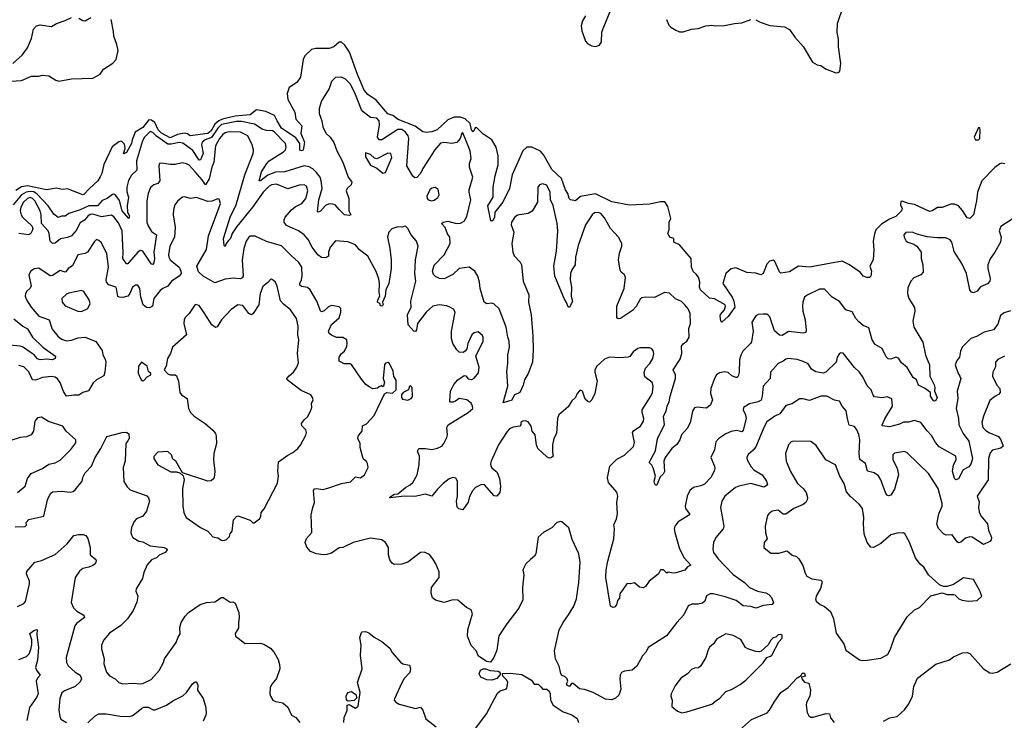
# Model space of a CAD drawing. Extents: x 2199565 to 2323334, y 894172 to 1018966.
# Tile 334 of 440: x 2301412 to 2309282, y 949583 to 955184. Entities that reach past the tile are written whole.
import ezdxf

# ---------------------------------------------------------------- set-up
doc = ezdxf.new("R2010")
doc.units = 0

msp = doc.modelspace()

# ---------------------------------------------------------------- linework, layer by layer
at = {"layer": '0CON10XD'}
for points in [[(2305934.3, 955215.7), (2305910, 955175), (2305900.9, 955135), (2305906.2, 955095), (2305933.4, 955013.4), (2305952.4, 954992.4), (2305984.7, 954974.7), (2306015, 954968.9), (2306045, 954979.5), (2306062.6, 955007.4), (2306065.2, 955085), (2306074.8, 955115), (2306137.5, 955262.5)], [(2307295, 955184.4), (2307331.2, 955165), (2307408.6, 955138.6), (2307525, 955128.2), (2307565, 955105.7), (2307608.1, 955045), (2307675, 954970), (2307748.6, 954845), (2307785, 954823.6), (2307815, 954819.2), (2307852.8, 954792.8), (2307935, 954759.4), (2307955, 954762.5), (2307966.4, 954773.6), (2307976.3, 954833.7), (2307957.4, 954967.4), (2307955.4, 955025), (2307947.1, 955085), (2307948.7, 955155), (2307995.4, 955294.6)], [(2301356.2, 954835), (2301430.5, 954899.5), (2301475, 954959.2), (2301506.9, 955035), (2301521.4, 955108.6), (2301545.4, 955134.6), (2301575, 955143.5), (2301665, 955129.4), (2301705, 955154.4), (2301775, 955177.5), (2301825, 955202.5)], [(2301885, 955196.7), (2301915, 955177.1), (2301935.5, 955174.5), (2301979.3, 955200.7)], [(2302161.2, 955088.8), (2302143.3, 955185)], [(2306582.2, 955185), (2306601.4, 955141.4), (2306615, 955125.8), (2306655, 955100.8), (2306685, 955087.1), (2306715, 955087.8), (2306782.6, 955107.4), (2306836, 955114), (2306895, 955134.4), (2306945, 955140.8), (2306975, 955134.4), (2307045, 955138.2), (2307125, 955154.7), (2307185, 955158.2), (2307256.7, 955186.7)], [(2301301.3, 954691.3), (2301425, 954698.8), (2301505, 954731.8), (2301565, 954733.1), (2301595, 954740.6), (2301645, 954735.5), (2301700.1, 954700.1), (2301725, 954693.8), (2301825, 954711.4), (2301995, 954717.1), (2302055, 954750), (2302080.5, 954789.5), (2302155, 954836.2), (2302183, 954867), (2302197.9, 954937.9), (2302188.6, 954985), (2302162.9, 955052.9), (2302161.2, 955088.8)], [(2309285, 954032.2), (2309262.1, 954037.9), (2309245, 954032.5), (2309205, 954003.1), (2309102.1, 953895), (2309066.7, 953805), (2309060, 953735), (2309035.8, 953625), (2309005, 953596.2), (2308985, 953600), (2308948.5, 953658.5), (2308914.4, 953695), (2308885, 953710.4), (2308855, 953708.9), (2308786, 953684), (2308748.3, 953681.7), (2308705, 953655.6), (2308685, 953651.1), (2308565, 953707.9), (2308515.5, 953714.5), (2308465, 953734.2), (2308455, 953731.2), (2308453.1, 953705), (2308466.4, 953675), (2308460.5, 953655), (2308415, 953611.1), (2308365, 953590.2), (2308299.9, 953550.1), (2308256, 953504), (2308243.3, 953473.3), (2308233.6, 953415), (2308238.6, 953345), (2308233.8, 953265), (2308206.7, 953215), (2308220, 953175), (2308213.8, 953135), (2308205, 953123.8), (2308182.3, 953122.3), (2308155, 953133.3), (2308133.6, 953163.6), (2308044.4, 953224.4), (2307985, 953252.5), (2307725, 953205.3), (2307636.8, 953213.2), (2307565, 953168.1), (2307495, 953156.7), (2307485, 953167.5), (2307445, 953256.7), (2307435, 953262), (2307405.6, 953254.4), (2307385, 953228.8), (2307355, 953156.2), (2307335.6, 953144.4), (2307295, 953157.7), (2307225, 953162.1), (2307135, 953201.2), (2307097.4, 953192.6), (2307057.1, 953155), (2307032.9, 953075), (2307106.2, 952966.2), (2307119, 952935), (2307127.6, 952885), (2307075, 952810.6), (2307025, 952766.7), (2307015, 952777.5), (2307010.6, 952815), (2307013.6, 952826.4), (2307045.5, 952865), (2307054.1, 952894.1), (2307050, 952905), (2306965, 952953.3), (2306925, 952958.8), (2306852.5, 953025), (2306846, 953045), (2306847.5, 953085), (2306837.1, 953125), (2306819.8, 953149.8), (2306795, 953170), (2306782, 953205), (2306778, 953275), (2306685, 953383.3), (2306640, 953405), (2306640, 953435), (2306613.9, 953443.9), (2306599.3, 953459.3), (2306593.3, 953475), (2306603.8, 953506.2), (2306604.2, 953565), (2306616, 953595), (2306592.1, 953692.1), (2306568.1, 953728.1), (2306535, 953728.5), (2306445, 953710.7), (2306285, 953701.9), (2306145, 953727.2), (2306015, 953792.9), (2305895, 953770), (2305855, 953736.7), (2305815, 953743.3), (2305804, 953755), (2305794, 953795), (2305773.9, 953823.9), (2305742.9, 953915), (2305665, 953985.5), (2305600.2, 954100.2), (2305575, 954132.8), (2305505, 954164.6), (2305465, 954166.5), (2305433.3, 954136.7), (2305405, 954068.6), (2305348.5, 953945), (2305325.4, 953834.6), (2305272.2, 953725), (2305208.8, 953645), (2305205.5, 953605), (2305195, 953582), (2305185, 953573.8), (2305176.4, 953576.4), (2305152.5, 953695), (2305197.1, 953765), (2305196.4, 953845), (2305211.8, 953935), (2305237.1, 954025), (2305237.1, 954095), (2305220.4, 954165), (2305185.6, 954225), (2305113, 954273), (2305065, 954320), (2305055, 954323.1), (2305035, 954288.9), (2305024, 954304), (2305013.3, 954355), (2304972.5, 954392.5), (2304935, 954406.3), (2304885, 954403.8), (2304835, 954384.6), (2304747.5, 954305), (2304705, 954286.9), (2304665, 954282), (2304635, 954288), (2304573, 954333), (2304437.6, 954387.6), (2304395, 954418.1), (2304355, 954431.1), (2304261.7, 954541.7), (2304195, 954586.7), (2304165, 954621.5), (2304110.7, 954745), (2304048.2, 954925), (2304011.5, 954981.5), (2303985, 955005.5), (2303965, 955004.7), (2303922.6, 954967.4), (2303885, 954953.3), (2303776, 954954), (2303745, 954946.6), (2303691.1, 954895), (2303676.7, 954865), (2303655.6, 954724.4), (2303627, 954683), (2303566.6, 954643.4), (2303548.5, 954595), (2303555.5, 954545), (2303609.6, 954445), (2303619.1, 954389.1), (2303665.5, 954335), (2303660, 954275), (2303688.5, 954205), (2303677.5, 954142.5), (2303665, 954136.5), (2303651.7, 954141.7), (2303650, 954195), (2303620.1, 954240.1), (2303505, 954316.5), (2303468.6, 954375), (2303449.5, 954419.5), (2303379.2, 954449.2), (2303305, 954462.4), (2303255, 954423.4), (2303135, 954412.6), (2303031.5, 954388.5), (2303004.5, 954375.5), (2302970.8, 954349.2), (2302942, 954295), (2302915, 954273.3), (2302775.4, 954254.6), (2302752.8, 954272.8), (2302725, 954277.2), (2302673.1, 954266.9), (2302615, 954240.8), (2302545, 954276.9), (2302518.5, 954305), (2302491.8, 954361.8), (2302465, 954381.9), (2302445, 954383.5), (2302395, 954321.5), (2302334.1, 954285.9), (2302309.4, 954225), (2302304.5, 954195), (2302265, 954121.9), (2302245, 954110.8), (2302240.8, 954115), (2302255.7, 954154.3), (2302253.1, 954175), (2302248.7, 954188.7), (2302225, 954212.2), (2302205, 954208.1), (2302151.8, 954168.2), (2302083.4, 954026.6), (2302067.4, 953955), (2302055, 953927.5), (2302035, 953895.8), (2301969.2, 953835), (2301925, 953788), (2301915, 953784.2), (2301795, 953832.7), (2301755, 953827.1), (2301705, 953838.2), (2301625, 953823.8), (2301475, 953857), (2301425, 953849.3), (2301380.4, 953819.6)], [(2305002, 954162), (2304955, 954278.8), (2304945, 954277.5), (2304932.9, 954235), (2304906.4, 954203.6), (2304865, 954193.8), (2304805, 954203.3), (2304775, 954196.2), (2304729.6, 954145), (2304633.8, 953995), (2304615.2, 953954.8), (2304585, 953923.3), (2304569.7, 953919.7), (2304555, 953932.9), (2304506.2, 954015), (2304521.2, 954235), (2304516, 954255), (2304495.3, 954285), (2304465, 954305.8), (2304435, 954305.2), (2304306.9, 954225), (2304285, 954223.9), (2304271.8, 954245), (2304288.6, 954345), (2304284.7, 954375), (2304265, 954395.9), (2304215, 954402.9), (2304157.8, 954447.8), (2304143.2, 954465), (2304096.6, 954585), (2304055, 954668.1), (2304015, 954710), (2303985, 954724), (2303935, 954722.5), (2303905, 954690), (2303884.2, 954635), (2303823.7, 954536.3), (2303806.5, 954475), (2303804.6, 954435), (2303826.9, 954375), (2303833.8, 954325), (2303861.8, 954275), (2303894, 954244), (2303923.3, 954203.3), (2303947.2, 954137.2), (2303995, 954046), (2304037.7, 953925), (2304066.9, 953885), (2304062.2, 953865), (2304030, 953835), (2304022.1, 953815), (2304042.5, 953755), (2304041.2, 953655), (2304058.8, 953625), (2304045, 953618), (2304008.8, 953625), (2303966, 953666), (2303933.3, 953703.3), (2303915, 953710.4), (2303885, 953711.2), (2303855, 953698.9), (2303815, 953654.5), (2303796.7, 953646.7), (2303791.2, 953651.2), (2303803.9, 953745), (2303828.3, 953835), (2303821.7, 953895), (2303812.6, 953925), (2303785, 953962.7), (2303755, 953992.7), (2303725, 954008.2), (2303685, 954015.4), (2303531.2, 953968.8), (2303455, 953964.8), (2303395, 953942.3), (2303335.7, 953895), (2303326.1, 953896.1), (2303345, 953969.2), (2303386.2, 954035), (2303406.5, 954055), (2303521.1, 954128.9), (2303536.6, 954145), (2303541.9, 954165), (2303535, 954195.4), (2303445, 954288.2), (2303433.3, 954295), (2303385, 954298.9), (2303349.1, 954309.1), (2303289.2, 954349.2), (2303185, 954369.2), (2303145, 954370.4), (2303025, 954345.7), (2302995, 954316.6), (2302945, 954242.7), (2302894.6, 954225), (2302869.7, 954205), (2302866.1, 954185), (2302877, 954115), (2302856.1, 954063.9), (2302845, 954061.5), (2302795, 954138.8), (2302715, 954196.1), (2302685, 954202.5), (2302622.1, 954187.9), (2302595, 954190.5), (2302505, 954252.6), (2302475, 954282.8), (2302455, 954289.6), (2302410, 954245), (2302394.1, 954215.9), (2302344.2, 954055), (2302348, 953982), (2302305, 953942.2), (2302280.3, 953899.7), (2302267.6, 953845), (2302268.9, 953808.9), (2302280.8, 953765), (2302269.6, 953695), (2302274.4, 953645), (2302289.6, 953615), (2302285, 953595.8), (2302230.7, 953655), (2302208.7, 953738.7), (2302179.4, 953779.4), (2302165, 953789.1), (2302152.3, 953787.7), (2302109.5, 953755), (2302072, 953738), (2302034.4, 953695.6), (2301965, 953697.5), (2301895, 953663.8), (2301805.6, 953635), (2301775, 953613.5), (2301745, 953612.5), (2301718.3, 953601.7), (2301685, 953628.9), (2301640.3, 953695), (2301550.1, 953790.1), (2301525, 953807), (2301495, 953811.5), (2301463.5, 953806.5), (2301426.2, 953783.8), (2301359.6, 953705)], [(2304514.4, 953514.4), (2304495, 953533.8), (2304465, 953526.2), (2304435, 953527.5), (2304385, 953513.3), (2304362.5, 953485), (2304352.5, 953445), (2304371.5, 953355), (2304381.8, 953265), (2304379.6, 953195), (2304362.8, 953075), (2304338.8, 953025), (2304332.5, 952975), (2304312.5, 952925), (2304316.9, 952905), (2304305, 952893.1), (2304295, 952897.5), (2304290, 952915), (2304272.5, 952925), (2304273.8, 952945), (2304289.2, 952975), (2304284.1, 953005), (2304288.8, 953075), (2304283.1, 953113.1), (2304260.7, 953170.7), (2304194.4, 953295), (2304126.7, 953345), (2304095.3, 953385.3), (2304035, 953407.9), (2303935, 953416.2), (2303893.8, 953365), (2303878.8, 953325), (2303878.8, 953295), (2303855, 953280.6), (2303825, 953284.4), (2303795, 953304.4), (2303749.3, 953365), (2303718.3, 953428.3), (2303685, 953463.3), (2303640, 953495), (2303545, 953539.5), (2303525.6, 953565), (2303524.6, 953585), (2303532.5, 953605), (2303585.2, 953664.8), (2303612.5, 953687.5), (2303667.9, 953715), (2303700, 953755), (2303714.4, 953815), (2303703.1, 953853.1), (2303685, 953864.3), (2303645, 953862.5), (2303555, 953833.1), (2303465, 953870.3), (2303425, 953864.7), (2303405, 953854.1), (2303356.7, 953805), (2303275, 953688), (2303148.2, 953531.8), (2303110, 953475), (2303095.8, 953435), (2303081.8, 953418.2), (2303062.2, 953395), (2303055, 953371.2), (2303045, 953380), (2303040.9, 953435), (2303097.5, 953612.5), (2303138.9, 953695), (2303212.3, 953945), (2303276.7, 954115), (2303280, 954145), (2303269.6, 954185), (2303235, 954254.5), (2303175.6, 954285.6), (2303085, 954288.3), (2303055, 954280.3), (2303035, 954267.3), (2303007.8, 954235), (2302977.1, 954175), (2302963.1, 954045), (2302947.7, 954005), (2302926.8, 953913.2), (2302897.5, 953865), (2302870.8, 953905), (2302815, 953968.4), (2302765, 954020.5), (2302745, 954032.9), (2302709.7, 954040.3), (2302655, 954027.3), (2302616.4, 954026.4), (2302545, 954038.6), (2302530, 954035), (2302522.5, 954015), (2302530.8, 953895), (2302515.3, 953874.8), (2302485, 953864.4), (2302457.6, 953842.4), (2302439.1, 953795), (2302429.1, 953735), (2302426.8, 953565), (2302437.5, 953535), (2302465, 953490), (2302504.5, 953464.5), (2302484.8, 953325.2), (2302489.2, 953275), (2302485, 953240), (2302475, 953227.1), (2302465, 953228.6), (2302395, 953332.5), (2302375, 953340), (2302355, 953326.5), (2302285, 953242.5), (2302275, 953233.3), (2302265, 953233.1), (2302236.2, 953275), (2302237.6, 953317.6), (2302229.7, 953495), (2302200.8, 953560.8), (2302165, 953607.8), (2302145, 953620.9), (2302065, 953609.2), (2301995, 953629.2), (2301975, 953625.9), (2301955, 953613.1), (2301929, 953581), (2301895, 953559.5), (2301862, 953498), (2301825, 953456.6), (2301795, 953442.7), (2301736.9, 953433.1), (2301695, 953398.5), (2301675, 953394.4), (2301654.7, 953414.7), (2301647.4, 953475), (2301639.1, 953495), (2301585.4, 953555), (2301582.6, 953625), (2301575.2, 953655), (2301532.5, 953735), (2301515, 953755.2), (2301495, 953763.7), (2301473.5, 953755), (2301442.3, 953725), (2301420, 953685), (2301415.2, 953655), (2301422, 953625), (2301434.7, 953605), (2301508.8, 953535), (2301515.4, 953515), (2301511.3, 953495), (2301500.4, 953475), (2301485, 953464.7), (2301404.2, 953475.8)], [(2309075, 954222.9), (2309085.6, 954235), (2309088.8, 954305), (2309085, 954320), (2309075, 954322.5), (2309042.2, 954245), (2309051.2, 954225), (2309075, 954222.9)], [(2309345, 953588.8), (2309255, 953532), (2309241.4, 953495), (2309255.6, 953445), (2309252.2, 953405), (2309206.7, 953325), (2309168.1, 953271.9), (2309150, 953225), (2309149.1, 953195), (2309168.6, 953115), (2309165.7, 953094.3), (2309147.3, 953072.7), (2309092, 953048), (2309063.8, 953015), (2309035, 953000), (2309020, 953005), (2309005.7, 953025.7), (2308979.5, 953155), (2308942.9, 953235), (2308880.1, 953330.1), (2308863.5, 953405), (2308849.2, 953425), (2308815, 953441.4), (2308745, 953440.8), (2308665, 953448.8), (2308585, 953468.8), (2308545, 953486.2), (2308495, 953483.3), (2308480, 953465), (2308481.2, 953445), (2308496.7, 953415), (2308510, 953405), (2308559.5, 953389.5), (2308583.9, 953373.9), (2308616.2, 953325), (2308616, 953275), (2308631.1, 953225), (2308634.4, 953165), (2308614.7, 953145.3), (2308558.8, 953121.2), (2308536, 953094), (2308509.8, 953040.2), (2308508.2, 952995), (2308520, 952955), (2308563.9, 952883.9), (2308565.4, 952855), (2308551.6, 952775), (2308557.5, 952725), (2308630.9, 952605), (2308652.2, 952502.2), (2308684.5, 952425), (2308687.8, 952335), (2308721.5, 952265), (2308726.5, 952245), (2308723.6, 952213.6), (2308746.5, 952165), (2308735, 952139.2), (2308725, 952134.2), (2308715, 952138), (2308692, 952175), (2308692.5, 952205), (2308645, 952238.8), (2308595, 952263.3), (2308581.1, 952305), (2308554.5, 952325), (2308505, 952403.3), (2308461.2, 952441.2), (2308435, 952477.1), (2308415, 952485.6), (2308375, 952470.6), (2308353.4, 952473.4), (2308338.7, 952488.7), (2308305.7, 952555.7), (2308248.8, 952588.8), (2308226, 952625), (2308199.7, 952719.7), (2308155, 952739.2), (2308118, 952768), (2308094.7, 952794.7), (2308065, 952850), (2308014.5, 952864.5), (2307965, 952930.8), (2307905, 952965.7), (2307845, 953028.8), (2307805, 953031.2), (2307705, 952982), (2307684.2, 952965), (2307670.8, 952925), (2307669.2, 952895), (2307671.9, 952855), (2307689.5, 952785), (2307698.8, 952701.2), (2307695.7, 952684.3), (2307675, 952677.1), (2307557.9, 952692.1), (2307505, 952659.2), (2307485, 952663.1), (2307445, 952697.5), (2307407.6, 952807.6), (2307395, 952823.3), (2307385, 952830), (2307355, 952831.2), (2307313.9, 952826.1), (2307295, 952817.5), (2307263.9, 952766.1), (2307274.4, 952694.4), (2307260.9, 952609.1), (2307254.2, 952595), (2307191.4, 952535), (2307175, 952503.3), (2307164.6, 952465), (2307162.2, 952365), (2307154.4, 952335.6), (2307145, 952324), (2307135, 952322.5), (2307105, 952335.8), (2307075, 952364.3), (2307045, 952370), (2307005, 952361.2), (2306982, 952345), (2306965, 952316.7), (2306937.1, 952235), (2306932.9, 952195), (2306950, 952145), (2306934.2, 952105.8), (2306902, 952078), (2306825, 952087.5), (2306805, 952081.4), (2306788.9, 952055), (2306769.9, 951960.1), (2306745.6, 951915), (2306701.9, 951865), (2306689.2, 951825), (2306665, 951788.8), (2306625, 951756.7), (2306570, 951685), (2306560.8, 951655), (2306565, 951572.5), (2306555, 951551.2), (2306531.7, 951528.3), (2306505, 951462.5), (2306495, 951462.5), (2306485, 951480), (2306482.5, 951495), (2306494.2, 951535), (2306475, 951602.5), (2306465, 951623.3), (2306444.2, 951645), (2306493.6, 951736.4), (2306510, 951835), (2306565.3, 951945), (2306558.2, 952015), (2306580, 952055), (2306587.1, 952095), (2306602.1, 952127.9), (2306610.7, 952175), (2306654.7, 952315), (2306654.6, 952345), (2306634.2, 952385), (2306690.9, 952469.1), (2306703.3, 952515), (2306701.8, 952575), (2306716.1, 952593.9), (2306745, 952614.3), (2306763.3, 952645), (2306760, 952715), (2306774.4, 952755.6), (2306770.5, 952835), (2306753.7, 952873.7), (2306729.2, 952905), (2306700.9, 952930.9), (2306652.8, 952952.8), (2306605, 952997.1), (2306565, 953003.1), (2306485, 952964.4), (2306415, 952966.7), (2306385, 952961.1), (2306370.2, 952949.8), (2306338.7, 952891.3), (2306310.3, 952859.7), (2306215, 952796.7), (2306195, 952792.5), (2306185, 952800), (2306185.8, 952895), (2306244.4, 953035), (2306252.7, 953122.7), (2306245, 953143.3), (2306220, 953165), (2306211.2, 953181.2), (2306199.2, 953265), (2306205, 953317.5), (2306225.7, 953375), (2306224.2, 953395), (2306197.1, 953445), (2306135, 953514), (2306085, 953601.4), (2306055.7, 953635), (2306035, 953643.5), (2306005, 953639.1), (2305986.5, 953625), (2305935.2, 953544.8), (2305875, 953380), (2305853.8, 953285), (2305851.8, 953225), (2305825.4, 953185), (2305815.5, 953155), (2305812.7, 953105), (2305821.4, 953045), (2305820.8, 952975), (2305830, 952935), (2305805, 952882.5), (2305795, 952887.5), (2305783, 952923), (2305764, 952954), (2305688.5, 953135), (2305681.2, 953215), (2305701.8, 953335), (2305712.6, 953497.4), (2305707.5, 953555), (2305675, 953698.8), (2305655.5, 953745), (2305651.5, 953805), (2305625, 953860.8), (2305589.2, 953870.8), (2305566.7, 953865), (2305554, 953845), (2305551.2, 953725), (2305506.8, 953653.2), (2305475.7, 953634.3), (2305389.7, 953620.3), (2305367, 953603), (2305342, 953565), (2305340.8, 953545), (2305360.5, 953485), (2305346.4, 953395), (2305353.8, 953326.2), (2305365, 953297.1), (2305413.1, 953245), (2305422.2, 953225), (2305436.7, 953095), (2305480.5, 952985), (2305478.5, 952925), (2305498.8, 952825), (2305512.2, 952655), (2305515.4, 952545), (2305510, 952445), (2305475.5, 952354.5), (2305445.7, 952304.3), (2305436.6, 952263.4), (2305410, 952205), (2305365, 952181.2), (2305345, 952142.9), (2305275, 952120), (2305314.5, 952255), (2305305.6, 952375), (2305313.6, 952435), (2305312.1, 952505), (2305325.5, 952565), (2305323.5, 952615), (2305312.7, 952645), (2305300, 952725), (2305242.8, 952872.8), (2305202.6, 952912.6), (2305185, 952917.1), (2305145, 952912.9), (2305124.4, 952925), (2305092.5, 953035), (2305087.5, 953085), (2305073.9, 953133.9), (2305050, 953175), (2305005, 953205.4), (2304925.3, 953194.7), (2304875, 953146.9), (2304805, 953112.9), (2304765.9, 953115.9), (2304735, 953130), (2304718.2, 953148.2), (2304710.9, 953175), (2304725, 953220.8), (2304804.7, 953305.3), (2304851.5, 953395), (2304850.6, 953445), (2304832.3, 953472.3), (2304811.7, 953521.7), (2304784.4, 953555.6), (2304796.7, 953565), (2304835, 953573.5), (2304904, 953554), (2304935, 953558.5), (2304965, 953572.9), (2304985, 953611.2), (2305017.5, 953745), (2305004.4, 953805), (2305005.6, 953825), (2305034.2, 953925), (2305007.5, 954005), (2305007.5, 954035), (2305020.6, 954075), (2305013, 954133), (2305002, 954162)], [(2304315, 953956.7), (2304335, 953962.5), (2304385, 954083.3), (2304378, 954115), (2304355, 954116.5), (2304265, 954071.2), (2304247.9, 954077.9), (2304215, 954106), (2304175, 954120), (2304175, 954087.5), (2304215, 954021.2), (2304265, 953997.5), (2304315, 953956.7)], [(2304705, 953737.1), (2304725, 953741.4), (2304755, 953762), (2304764.2, 953785), (2304757, 953827), (2304732.3, 953842.3), (2304705, 953836.9), (2304690, 953825), (2304665.9, 953774.1), (2304668, 953755), (2304676.7, 953745), (2304705, 953737.1)], [(2305495, 950868.8), (2305456.7, 950835), (2305433.8, 950785), (2305440, 950745), (2305431.4, 950645), (2305434.2, 950545), (2305401.4, 950478.6), (2305304.5, 950355.5), (2305242.3, 950257.7), (2305226, 950145), (2305202.5, 950085), (2305175, 950047.5), (2305142.3, 950052.3), (2305075, 950097.5), (2305063.3, 950135), (2305021.1, 950181.1), (2304990, 950255), (2304994.3, 950305), (2305030, 950435), (2305020, 950465), (2304982.5, 950485), (2304915, 950544.2), (2304875, 950545.6), (2304805, 950524.2), (2304735, 950544), (2304711.2, 950561.2), (2304699.5, 950599.5), (2304704.4, 950645.6), (2304765.8, 950725), (2304765, 950770), (2304739.2, 950835), (2304715, 950873.8), (2304687.3, 950907.3), (2304645, 950926.2), (2304615, 950923.3), (2304515, 950848), (2304465, 950832), (2304405, 950828.8), (2304388.3, 950838.3), (2304371.2, 950865), (2304360.8, 950905), (2304359.2, 950965), (2304336, 951005), (2304305, 951026), (2304215, 951039.2), (2304075.9, 951004.1), (2303995, 950963.8), (2303965, 950961.2), (2303905, 950920), (2303865, 950908.8), (2303836.1, 950906.1), (2303785, 950913.3), (2303735, 950933.3), (2303707.5, 950967.5), (2303694, 951005), (2303704.2, 951035.8), (2303748, 951085), (2303742.5, 951225), (2303754.6, 951285.4), (2303767.5, 951325), (2303760.8, 951419.2), (2303767.7, 951432.3), (2303785, 951435.8), (2303835, 951428), (2303875, 951438.1), (2303982.8, 951477.2), (2304055, 951489.4), (2304095, 951528.8), (2304135, 951522), (2304168.8, 951545), (2304196.4, 951603.6), (2304192.5, 951635), (2304185, 951652.5), (2304160.3, 951670.3), (2304154.3, 951684.3), (2304132.5, 951765), (2304132.9, 951795), (2304114.5, 951835), (2304118.9, 951861.1), (2304150, 951895), (2304152.5, 951937.5), (2304185, 951952.5), (2304245, 952020), (2304327, 952193), (2304347, 952203), (2304391.7, 952198.3), (2304420, 952225), (2304421.7, 952301.7), (2304403, 952333), (2304396.2, 952375), (2304367.5, 952435), (2304355, 952442.5), (2304335, 952437.5), (2304326.7, 952425), (2304317.5, 952315), (2304327.5, 952285), (2304320, 952255), (2304315, 952250), (2304305, 952260), (2304285, 952250), (2304271.7, 952238.3), (2304235, 952232.5), (2304205, 952248.8), (2304178.8, 952268.8), (2304145, 952310), (2304065, 952428), (2304054.2, 952434.2), (2304005, 952432.2), (2303964.5, 952454.5), (2303966, 952485), (2303984.5, 952515.5), (2304008, 952535), (2304025.7, 952575), (2304030, 952595), (2304026, 952626), (2303995, 952644.2), (2303945, 952644.2), (2303905, 952662), (2303885.7, 952675.7), (2303880.8, 952695), (2303903.8, 952746.2), (2303965, 952800), (2303978, 952845), (2303978, 952875), (2303965, 952888.8), (2303905, 952900), (2303880.9, 952889.1), (2303844.2, 952855.8), (2303825, 952850), (2303815.8, 952855.8), (2303787.1, 952935), (2303734.7, 953024.7), (2303713.4, 953043.4), (2303665, 953051.1), (2303651.2, 953061.2), (2303650.4, 953075), (2303664.6, 953105), (2303670, 953135), (2303665.5, 953205), (2303643.7, 953243.7), (2303580.2, 953300.2), (2303505, 953375.6), (2303385, 953411.5), (2303295, 953454.2), (2303255, 953452.9), (2303242.9, 953445), (2303222.2, 953415), (2303203.8, 953355), (2303189.1, 953265), (2303197.1, 953135), (2303190.4, 953119.6), (2303175, 953112.7), (2303116.7, 953116.7), (2303055, 953110.5), (2302971.1, 953081.1), (2302878.9, 953135), (2302839.7, 953169.8), (2302827.9, 953215), (2302904.2, 953345.8), (2302920.8, 953455), (2303003.6, 953676.4), (2303015.7, 953715.7), (2303005, 953750), (2302995, 953751.2), (2302947.6, 953732.4), (2302915, 953731.5), (2302825, 953762.9), (2302775.8, 953754.2), (2302725, 953767.1), (2302713.8, 953765), (2302674.6, 953735.4), (2302651.4, 953705), (2302640, 953665), (2302638.9, 953625), (2302654.5, 953525), (2302649.2, 953445), (2302611.8, 953375), (2302600.5, 953305), (2302603.6, 953285), (2302615.6, 953265), (2302685.6, 953205), (2302700.6, 953175), (2302702.9, 953155), (2302687.1, 953135), (2302626.2, 953093.8), (2302596.9, 953053.1), (2302555, 953035.5), (2302535, 953020), (2302484.4, 952955), (2302472.9, 952895), (2302450.2, 952879.8), (2302425, 952884.5), (2302398.5, 952905), (2302379.6, 952965), (2302371.9, 953035), (2302355, 953062), (2302337.9, 953062.1), (2302313.3, 953045), (2302293.1, 952995), (2302275, 952974), (2302235, 952964.4), (2302205.6, 952965.6), (2302195, 952972), (2302185.6, 953035), (2302179.2, 953045), (2302124.5, 953064.5), (2302106.2, 953086.2), (2302103.2, 953105), (2302121.5, 953205), (2302107.3, 953315), (2302061.9, 953401.9), (2302045, 953420), (2302025, 953426.7), (2302008.3, 953411.7), (2301953.1, 953325), (2301935, 953315.4), (2301875.6, 953304.4), (2301833, 953217), (2301798, 953195), (2301781.4, 953168.6), (2301775, 953165.8), (2301735, 953179.2), (2301675, 953138.9), (2301655, 953135.6), (2301565, 953196.5), (2301527, 953193), (2301500.8, 953175), (2301483.3, 953145), (2301502.1, 953055), (2301493.5, 953036.5), (2301468.6, 953015), (2301456.9, 952995), (2301454.3, 952975), (2301465, 952943.8), (2301502.2, 952885), (2301565, 952813.1), (2301647.3, 952785), (2301671.2, 952711.2), (2301715.6, 952655), (2301745, 952630.5), (2301785, 952617.5), (2301825, 952622.7), (2301878.8, 952641.2), (2301935, 952645.4), (2302020.5, 952610.5), (2302070.6, 952540.6), (2302075.8, 952505), (2302095, 952470), (2302100, 952445), (2302092.9, 952365), (2302084.3, 952335.7), (2302025.5, 952304.5), (2301998.3, 952281.7), (2301962.5, 952217.5), (2301915, 952204.4), (2301885, 952181.4), (2301845, 952183.1), (2301785, 952173.8), (2301760.8, 952210.8), (2301734.6, 952284.6), (2301715, 952312.9), (2301695, 952327.5), (2301665, 952332.1), (2301595, 952323.6), (2301552.7, 952307.3), (2301535, 952301.2), (2301515, 952305.4), (2301485, 952368.6), (2301445, 952409.4), (2301405, 952420.8)], [(2309332.6, 952857.4), (2309280.2, 952839.8), (2309250.3, 952819.7), (2309229.4, 952750.6), (2309194.3, 952705.7), (2309120, 952685), (2309058.9, 952651.1), (2309013.3, 952635), (2308945.8, 952565), (2308932.9, 952535), (2308925, 952487.5), (2308900, 952455), (2308890, 952425), (2308912.9, 952355), (2308927.5, 952335), (2308933.1, 952315), (2308903.8, 952215), (2308911.1, 952158.9), (2308897.9, 952075), (2308915.4, 951995), (2308919.5, 951945), (2308953.4, 951875), (2308999.1, 951815), (2309016.2, 951725), (2309027.9, 951675), (2309015, 951631.4), (2308999.3, 951610.7), (2308953.8, 951585), (2308915, 951514.3), (2308895, 951504.6), (2308885, 951516), (2308869, 951575), (2308876.7, 951625), (2308897.7, 951665), (2308894.4, 951694.4), (2308760.2, 951770.2), (2308731.1, 951805), (2308700.6, 951860.6), (2308665, 951896.9), (2308615.3, 951965.2), (2308565, 951979.6), (2308515, 951967.5), (2308475, 951966.2), (2308445, 951949.6), (2308365, 951929.1), (2308306, 951936), (2308304.5, 951945), (2308326.3, 951993.6), (2308388.1, 952095), (2308384, 952154), (2308345, 952168.9), (2308305, 952161.5), (2308245, 952168.9), (2308232.6, 952182.6), (2308216.7, 952225), (2308185, 952258), (2308153.4, 952323.4), (2308125.5, 952365.5), (2308085, 952404.2), (2307995, 952519.2), (2307975, 952522), (2307965, 952516.7), (2307945, 952486.7), (2307936.9, 952445), (2307855, 952366.7), (2307835, 952358.9), (2307775, 952368), (2307740.3, 952390.3), (2307715, 952432.9), (2307672.8, 952452.8), (2307625, 952467.8), (2307555, 952474.4), (2307535, 952470.8), (2307515, 952454), (2307475, 952436.2), (2307412.5, 952365), (2307409.2, 952315), (2307353.5, 952255), (2307346.7, 952173.3), (2307337.2, 952142.8), (2307315, 952129.6), (2307245, 952114.4), (2307196, 952085), (2307195.7, 952065), (2307213.5, 952025), (2307217.9, 951995), (2307195, 951903.3), (2307185, 951889.4), (2307140.8, 951899.2), (2307097.6, 951892.4), (2307056.7, 951873.3), (2306998.8, 951835), (2306975, 951808.8), (2306964.4, 951745), (2306936, 951685), (2306965.8, 951614.2), (2306969.2, 951595), (2306962.5, 951575), (2306935.4, 951524.6), (2306885, 951471.4), (2306855, 951457.8), (2306796.4, 951443.6), (2306769.3, 951420.7), (2306748.1, 951375), (2306730.6, 951295), (2306734.4, 951275), (2306766.2, 951235), (2306766.2, 951225), (2306675, 951170), (2306648, 951135), (2306643.8, 951115), (2306648, 951085), (2306684.4, 950955), (2306722.6, 950882.6), (2306775, 950822.5), (2306750.5, 950809.5), (2306727.4, 950782.6), (2306655, 950761.4), (2306635, 950759.2), (2306595, 950767.5), (2306585, 950760), (2306557, 950787), (2306533, 950787), (2306517.5, 950755), (2306500.5, 950739.5), (2306443.3, 950695), (2306415, 950652.5), (2306395, 950643.3), (2306365, 950646.7), (2306325, 950682.5), (2306295, 950673.3), (2306285, 950677.5), (2306265, 950673.3), (2306207.5, 950595), (2306205, 950560), (2306190.5, 950539.5), (2306181.2, 950505), (2306165, 950486.2), (2306155.9, 950484.1), (2306133.8, 950495), (2306097.8, 950725), (2306099.1, 950785), (2306112.2, 950855), (2306161.5, 951035), (2306167.1, 951115), (2306160, 951145), (2306180.8, 951195), (2306189.2, 951235), (2306185.7, 951325), (2306193.1, 951375), (2306185, 951406), (2306117.5, 951485), (2306111.3, 951521.3), (2306129.4, 951615), (2306185, 951671.1), (2306245, 951701.5), (2306316.7, 951773.3), (2306326.4, 951805), (2306310.4, 951885), (2306320.9, 951899.1), (2306372.9, 951935), (2306397.1, 951975), (2306400, 951995), (2306386.2, 952045), (2306387.5, 952065), (2306456.7, 952175), (2306468.9, 952205), (2306475.6, 952255), (2306465.8, 952285), (2306408.3, 952328.3), (2306403.2, 952363.2), (2306412.7, 952397.3), (2306449.4, 952435), (2306472, 952475), (2306481.2, 952515), (2306475, 952540), (2306463.6, 952553.6), (2306445, 952560), (2306375, 952561.2), (2306352.5, 952555), (2306315, 952530), (2306287.3, 952492.7), (2306275, 952485.6), (2306205, 952481.4), (2306125, 952485.7), (2306085, 952470), (2306025, 952413.3), (2306010, 952385), (2306008.8, 952365), (2306027.5, 952295), (2306009.2, 952195), (2305985.8, 952144.2), (2305965, 952127.5), (2305951.7, 952131.7), (2305931.7, 952151.7), (2305910, 952215), (2305895, 952221.2), (2305885, 952216.7), (2305866.7, 952195), (2305855, 952162.5), (2305825, 952136.7), (2305795, 952090), (2305720.8, 952025), (2305710.5, 951995), (2305701.8, 951875), (2305681.9, 951835), (2305671.4, 951785), (2305670, 951725), (2305676, 951695), (2305659.5, 951680.5), (2305645, 951678.8), (2305625, 951690), (2305552.5, 951755), (2305542.5, 951785), (2305531.4, 951865), (2305508, 951895), (2305500, 951935), (2305475, 951968), (2305455, 951976.9), (2305433.3, 951975), (2305416.7, 951965), (2305416.7, 951945), (2305410, 951935), (2305355, 951925.9), (2305328, 951912), (2305307.9, 951892.1), (2305239.1, 951785), (2305179.5, 951655), (2305174.5, 951634.5), (2305178.1, 951615), (2305185, 951602), (2305218, 951575), (2305227.5, 951565), (2305245.7, 951515.7), (2305254.2, 951455), (2305249.2, 951405), (2305226.7, 951375), (2305205, 951376.7), (2305127.5, 951465), (2305102.7, 951467.3), (2305055.9, 951444.1), (2305031.2, 951418.8), (2305007, 951373), (2304995, 951327.5), (2304955, 951266.7), (2304923, 951273), (2304908.3, 951288.3), (2304903.3, 951335), (2304912, 951375), (2304911.2, 951495), (2304898.8, 951518.8), (2304875, 951523.8), (2304845, 951514), (2304795.8, 951475), (2304750, 951430), (2304705, 951373.8), (2304655, 951391.2), (2304568.8, 951371.2), (2304485, 951374.3), (2304375, 951362), (2304367.5, 951365), (2304405, 951390), (2304435, 951393.8), (2304494.3, 951445), (2304533.6, 951466.4), (2304554.2, 951485), (2304590, 951545), (2304605.8, 951624.2), (2304607.5, 951695), (2304591.2, 951735), (2304602.5, 951755), (2304655, 951756), (2304705, 951748), (2304752.3, 951757.7), (2304786, 951775), (2304802.5, 951795), (2304825.6, 951845), (2304830, 951865), (2304825.8, 951925), (2304836, 951945), (2304997.5, 952045), (2305034.3, 952075), (2305032.2, 952095), (2305019.1, 952119.1), (2304984.5, 952144.5), (2304925, 952156), (2304896.1, 952133.9), (2304875, 952126.7), (2304855, 952127.5), (2304850, 952135), (2304854.3, 952215), (2304882.7, 952267.3), (2304915, 952304), (2304965, 952340), (2304977.7, 952337.7), (2304995, 952312.5), (2305025, 952307.5), (2305045, 952317.5), (2305078.8, 952361.2), (2305083.8, 952405), (2305058, 952495), (2305115.6, 952615), (2305116.9, 952645), (2305109.7, 952659.7), (2305075, 952688), (2305045, 952680), (2305025, 952666), (2304993.8, 952595), (2304985.9, 952554.1), (2304975, 952537.5), (2304956.1, 952523.9), (2304925, 952526), (2304905, 952543.8), (2304874.4, 952595), (2304863.6, 952635), (2304863.9, 952695), (2304892, 952845), (2304879.7, 952869.7), (2304855, 952884), (2304825.5, 952895.5), (2304765, 952905.7), (2304715, 952894), (2304661.4, 952845), (2304591.9, 952755), (2304584.2, 952705), (2304575, 952692), (2304562, 952695), (2304515.7, 952745), (2304510.8, 952825), (2304539.7, 952885), (2304538.7, 952935), (2304577.8, 953095), (2304571.2, 953155), (2304576.5, 953265), (2304596.5, 953375), (2304582.9, 953415), (2304540.8, 953465), (2304514.4, 953514.4)], [(2303045, 951021.2), (2303065, 951028.8), (2303087.7, 951052.3), (2303093.8, 951075), (2303108.8, 951095), (2303121.2, 951185), (2303145, 951213.3), (2303156.4, 951216.4), (2303255, 951183.8), (2303275, 951162.5), (2303285, 951162.5), (2303328.8, 951195), (2303338.3, 951211.7), (2303342, 951245), (2303365.5, 951274.5), (2303471.7, 951478.3), (2303481.2, 951535), (2303474.3, 951574.3), (2303479.4, 951650.6), (2303555, 951703.8), (2303595, 951723.3), (2303633.9, 951756.1), (2303655, 951783.3), (2303697.7, 951862.3), (2303703.8, 951885), (2303698, 951905), (2303666.4, 951936.4), (2303663.8, 951955), (2303685, 951986.2), (2303711.7, 952008.3), (2303736.6, 952053.4), (2303745.8, 952085), (2303744.2, 952115), (2303756.1, 952143.9), (2303751.2, 952165), (2303737.5, 952185), (2303660.5, 952220.5), (2303548.8, 952305), (2303546.2, 952315), (2303565, 952338), (2303599.2, 952365), (2303626.9, 952405), (2303638.9, 952441.1), (2303633.3, 952515), (2303641.5, 952625), (2303634.4, 952665), (2303636.9, 952735), (2303624.2, 952795), (2303577.5, 952865), (2303520.4, 952910.4), (2303497.4, 952937.4), (2303470.8, 953055), (2303455, 953086.7), (2303440.5, 953100.5), (2303425, 953108.8), (2303415, 953106.7), (2303395, 953082), (2303355, 953050), (2303332.5, 952995), (2303322.5, 952905), (2303278.5, 952835), (2303265, 952825.6), (2303242.9, 952835), (2303195, 952898.8), (2303155, 952903.8), (2303103, 952867), (2303025, 952784.2), (2302990.9, 952729.1), (2302975.7, 952724.3), (2302946.9, 952745), (2302885, 952842), (2302845, 952900), (2302815, 952906.7), (2302766.2, 952835), (2302735, 952803.3), (2302726, 952785), (2302724.3, 952755), (2302746.2, 952663.8), (2302634.3, 952565.7), (2302618, 952515), (2302592.9, 952475), (2302582.5, 952415), (2302567.5, 952385), (2302595, 952353.8), (2302615, 952346.2), (2302655, 952346.2), (2302665.7, 952335.7), (2302682.2, 952295), (2302690.8, 952205), (2302705.7, 952185.7), (2302751.2, 952155), (2302760.8, 952075), (2302776, 952045), (2302805, 952014.2), (2302895, 951955.6), (2302955, 951902.9), (2302976.9, 951875), (2302983.3, 951855), (2302984.3, 951795), (2302963.1, 951715), (2302959.5, 951665), (2302971.2, 951571.2), (2302965.9, 951524.1), (2302963.8, 951515), (2302942.7, 951497.3), (2302915, 951494.3), (2302711.7, 951561.7), (2302660, 951655), (2302635, 951670), (2302624, 951705), (2302595, 951732), (2302515, 951728), (2302485, 951692.5), (2302483.8, 951675), (2302516.4, 951626.4), (2302619.5, 951569.5), (2302665, 951570), (2302691.7, 951561.7), (2302717, 951537), (2302726, 951505), (2302712.2, 951435), (2302714.3, 951295), (2302724.2, 951244.2), (2302742, 951205), (2302856.2, 951125), (2302915, 951094), (2302955, 951050), (2302995, 951042.5), (2303023.8, 951023.8), (2303045, 951021.2)], [(2301905, 952850.8), (2301956.7, 952875), (2301974.3, 952915), (2301967.1, 952945), (2301925, 953012.5), (2301905, 953018.6), (2301805, 952998.1), (2301785, 952989.2), (2301747.5, 952955), (2301750, 952925), (2301775, 952897.1), (2301875, 952852.9), (2301905, 952850.8)], [(2301365, 952793.3), (2301437.1, 952735), (2301475, 952713.6), (2301515, 952646.4), (2301597.5, 952565), (2301697.8, 952495), (2301695.4, 952475), (2301675, 952464), (2301625, 952470), (2301575, 952465.4), (2301555, 952473.9), (2301526.2, 952506.2), (2301495, 952527.5), (2301435, 952568.1), (2301414.8, 952574.8), (2301139.4, 952600.6)], [(2309283.3, 952495), (2309231.1, 952468.9), (2309212.4, 952447.6), (2309211.7, 952408.3), (2309190.6, 952365), (2309187.8, 952335), (2309222.6, 952262.6), (2309245.6, 952235), (2309249.2, 952205), (2309235, 952188), (2309205, 952172.9), (2309165, 952138.8), (2309115.7, 952015), (2309103.1, 951965), (2309110, 951925), (2309131.9, 951901.9), (2309159.2, 951885), (2309235, 951851.5), (2309254.5, 951825), (2309271.9, 951775), (2309255, 951759.5), (2309188, 951742), (2309168.5, 951721.5), (2309154.6, 951675.4), (2309153.8, 951506.2), (2309065.7, 951375), (2309080.8, 951330.8), (2309075.6, 951285), (2309079.7, 951249.7), (2309095, 951218), (2309147.8, 951155), (2309154.4, 951104.4), (2309178.8, 951045), (2309176.7, 951025), (2309165, 951011.2), (2309115, 950988.8), (2309026, 951046), (2309005, 951050.4), (2308971.8, 951038.2), (2308935, 951006.9), (2308915, 951002.9), (2308905, 951008.8), (2308865, 951066.7), (2308816.4, 951063.6), (2308795, 951073.3), (2308755, 951116.7), (2308741.4, 951151.4), (2308757.3, 951235), (2308785.5, 951295), (2308784.2, 951315), (2308752.5, 951435), (2308676.5, 951556.5), (2308505, 951722), (2308485, 951730.8), (2308405, 951720), (2308390, 951705), (2308390, 951665), (2308425, 951598.8), (2308436.7, 951545), (2308405, 951432), (2308375, 951383.3), (2308355, 951378.8), (2308345, 951383.3), (2308335, 951396.7), (2308295.4, 951505), (2308276.4, 951536.4), (2308242.6, 951562.6), (2308188, 951575), (2308172.9, 951635), (2308128.1, 951668.1), (2308122.1, 951715), (2308126.4, 951825), (2308117.8, 951867.8), (2308104.2, 951905), (2308085, 951931.2), (2308041.9, 951941.9), (2308028.5, 951995), (2308017.2, 952057.2), (2307985.6, 952095), (2307965.6, 952135.6), (2307925, 952142.2), (2307864.6, 952174.6), (2307815, 952175.5), (2307725, 952140), (2307675, 952154.3), (2307645, 952154.2), (2307585, 952112), (2307535, 952099.2), (2307486.6, 952033.4), (2307447.1, 952015), (2307385, 951969.2), (2307358.8, 951925), (2307295, 951769.2), (2307275, 951742.9), (2307235, 951708.8), (2307224, 951685), (2307226, 951665), (2307259.5, 951609.5), (2307280.6, 951585), (2307345.3, 951545.3), (2307380.6, 951495), (2307388.8, 951465), (2307363.1, 951446.9), (2307255.3, 951475.3), (2307160, 951455), (2307134.3, 951445), (2307049.2, 951375), (2307023.8, 951335), (2307014.3, 951285), (2307039.2, 951135), (2307034, 951115), (2306975.6, 951044.4), (2306956.8, 951003.2), (2306951.9, 950955), (2306958.6, 950925), (2306995.7, 950875), (2307115, 950748.8), (2307205.2, 950685.2), (2307244.3, 950645), (2307308.8, 950615), (2307375, 950601.1), (2307399.8, 950589.8), (2307420, 950565), (2307436, 950525), (2307425, 950510), (2307358, 950502), (2307295, 950479.4), (2307255, 950491.9), (2307195, 950498.5), (2307139.6, 950539.6), (2307049.4, 950569.4), (2306955, 950594.6), (2306930, 950595), (2306902.1, 950577.9), (2306887.1, 950535), (2306870.3, 950519.7), (2306835, 950510.5), (2306785, 950512.2), (2306755, 950498.6), (2306720.9, 950425), (2306664.4, 950365), (2306582.1, 950257.9), (2306435, 950163.8), (2306418.9, 950131.1), (2306390.3, 950099.7), (2306345, 950016.2), (2306307.5, 949985), (2306245, 949976.2), (2306222.5, 949965), (2306210, 949945), (2306207.7, 949912.3), (2306217.9, 949832.1), (2306201.2, 949785), (2306175, 949760), (2306143.9, 949746.1), (2306095, 949751.2), (2305995, 949805.8), (2305925, 949828.8), (2305885, 949833.3), (2305835, 949877.5), (2305821.7, 949878.3), (2305805, 949853.3), (2305790.7, 949860.7), (2305783.3, 949875), (2305792.5, 949895), (2305786.7, 949915), (2305770.7, 949930.7), (2305743.6, 949943.6), (2305736.4, 949956.4), (2305724.3, 950015), (2305694.3, 950075), (2305687.3, 950137.3), (2305723.1, 950305), (2305754.5, 950365.5), (2305799.4, 950425), (2305840, 950495), (2305862.9, 950555), (2305881.1, 950685), (2305891.7, 950848.3), (2305880.8, 950915), (2305827.9, 951027.9), (2305800.8, 951120.8), (2305745, 951170), (2305735, 951172.5), (2305705, 951163.3), (2305665, 951122.5), (2305601.7, 951088.3), (2305555, 951047.5), (2305537.3, 950912.7), (2305526.7, 950895), (2305495, 950868.8)], [(2302395, 952297.5), (2302405, 952300), (2302430.7, 952329.3), (2302460, 952345), (2302460, 952355), (2302441.2, 952371.2), (2302430, 952415), (2302385, 952447.5), (2302362, 952415), (2302359.3, 952359.3), (2302382.5, 952305), (2302395, 952297.5)], [(2304515, 952142.5), (2304540, 952155), (2304551.7, 952168.3), (2304550, 952245), (2304536.4, 952256.4), (2304525, 952250), (2304520, 952225), (2304477, 952203), (2304462.5, 952185), (2304462.5, 952165), (2304470.7, 952150.7), (2304515, 952142.5)], [(2301395, 951404), (2301454.2, 951455), (2301474.1, 951515.9), (2301503.3, 951555), (2301595, 951596.2), (2301645, 951630.8), (2301695, 951642), (2301735, 951662), (2301821.2, 951748.8), (2301859.5, 951800.5), (2301860, 951825), (2301783.6, 951893.6), (2301757.5, 951935), (2301641.2, 951971.2), (2301585, 952006.7), (2301555, 952001.2), (2301532.5, 951975), (2301521.4, 951895), (2301504.5, 951865.5), (2301465, 951849.5), (2301415, 951843.1), (2301339.5, 951820.5)], [(2301375, 951130.6), (2301455, 951132.5), (2301466.4, 951143.6), (2301463.3, 951165), (2301485, 951187.5), (2301603.3, 951215), (2301633.3, 951345), (2301659.1, 951395), (2301675, 951410.9), (2301745, 951414.6), (2301815, 951407.5), (2301837.8, 951412.2), (2301855, 951424.3), (2301912.2, 951495), (2301917.3, 951525), (2301935, 951561.4), (2301984.5, 951615), (2302015.6, 951685), (2302060.9, 951755), (2302108.3, 951851.7), (2302230, 951885), (2302266, 951886), (2302283, 951873), (2302285.6, 951835), (2302275, 951817.5), (2302260.6, 951795), (2302253.3, 951655), (2302237.8, 951605), (2302245, 951493.3), (2302270.2, 951450.2), (2302294.2, 951425), (2302427.3, 951377.3), (2302442.1, 951362.1), (2302448.1, 951335), (2302426.3, 951253.7), (2302395, 951214.5), (2302345, 951192.9), (2302327, 951173), (2302305.7, 951125), (2302300, 951085), (2302304, 951065), (2302316.7, 951045), (2302365, 951015.7), (2302395, 951010), (2302455, 950978.5), (2302567.5, 950965), (2302586.7, 950955), (2302590, 950945), (2302573.3, 950925), (2302526.8, 950903.2), (2302505, 950881.2), (2302465, 950866), (2302430.8, 950825), (2302404.3, 950765), (2302393, 950717), (2302342, 950635), (2302338.8, 950615), (2302355.8, 950575), (2302348, 950528), (2302319.3, 950460.7), (2302272.9, 950395), (2302219.4, 950340.6), (2302129.3, 950280.7), (2302084.6, 950225.4), (2302065.8, 950185), (2302065.8, 950155), (2302086.9, 950075), (2302084.3, 950035), (2302106.6, 949966.6), (2302129.7, 949939.7), (2302174.3, 949914.3), (2302203.8, 949885), (2302235, 949875.6), (2302325, 949880), (2302375, 949874), (2302395, 949877.5), (2302462.1, 949907.9), (2302527.6, 949982.4), (2302560.8, 950045), (2302569.2, 950075), (2302662, 950205), (2302675, 950243.3), (2302694.2, 950275), (2302692.9, 950325), (2302703.1, 950365), (2302734.3, 950415), (2302761.4, 950445)], [(2308145, 950061.2), (2308185, 950063.8), (2308295, 950080.8), (2308351.1, 950108.9), (2308375, 950158.8), (2308403.9, 950246.1), (2308505, 950411.2), (2308563.3, 950465), (2308603.3, 950485), (2308695, 950578.8), (2308785, 950602.5), (2308825, 950588.8), (2308875, 950590), (2308886.4, 950586.4), (2308917.5, 950555), (2308945, 950544), (2308995, 950536.7), (2309065, 950541.2), (2309102.5, 950575), (2309083.6, 950623.6), (2309035, 950708.8), (2308955, 950723.3), (2308875, 950670), (2308825, 950653.3), (2308795, 950653.3), (2308765, 950666.7), (2308675, 950746.7), (2308638.3, 950808.3), (2308610, 950830), (2308572.1, 950882.1), (2308521.9, 951011.9), (2308486.2, 951075), (2308475, 951081.2), (2308425, 951079.2), (2308375, 951065.7), (2308294.6, 950995.4), (2308235, 950964.3), (2308215, 950968), (2308184.5, 951004.5), (2308161.9, 951075), (2308155.5, 951155), (2308158.9, 951205), (2308148.6, 951275), (2308121.2, 951311.2), (2308051.5, 951371.5), (2308019.5, 951409.5), (2308002.2, 951475), (2307968.5, 951535), (2307932, 951625), (2307855, 951666), (2307778.8, 951778.8), (2307735, 951813.3), (2307596.1, 951813.9), (2307578.3, 951808.3), (2307558, 951785), (2307532.9, 951715), (2307538.1, 951655), (2307572.6, 951572.6), (2307628.6, 951475), (2307675, 951435.7), (2307697.5, 951405), (2307708.8, 951365), (2307707.3, 951345), (2307695.6, 951325), (2307675, 951307.3), (2307599.2, 951275), (2307535, 951232.2), (2307515, 951231.4), (2307475, 951264), (2307425, 951253.8), (2307398.8, 951235), (2307389.5, 951220.5), (2307370, 951135), (2307372.7, 951082.7), (2307386, 951035), (2307363.3, 951005), (2307360, 950965), (2307415, 950918.8), (2307480.7, 950919.3), (2307545, 950937.1), (2307585, 950903.5), (2307621.7, 950891.7), (2307639.2, 950875), (2307671.2, 950821.2), (2307689.5, 950759.5), (2307703.3, 950735), (2307743.2, 950713.2), (2307814, 950704), (2307823.3, 950695), (2307822.3, 950677.7), (2307813.6, 950636.4), (2307782.5, 950585), (2307773.3, 950555), (2307777.5, 950535), (2307809.5, 950509.5), (2307845, 950493.8), (2307892.1, 950452.1), (2307916.9, 950395), (2307938.9, 950278.9), (2307998, 950195), (2308015, 950143.3), (2308125, 950066.2), (2308145, 950061.2)], [(2301395, 950493.8), (2301443.6, 950516.4), (2301457, 950533), (2301490.8, 950675), (2301489.2, 950695), (2301465.7, 950755), (2301467.3, 950772.7), (2301533.6, 950846.4), (2301585, 950860), (2301695, 950908.8), (2301791.2, 950995), (2301845, 951060), (2301880.5, 951069.5), (2301918, 951068), (2301940.5, 951060.5), (2301956.8, 951036.8), (2301974.3, 950965), (2301976.1, 950906.1), (2302019.4, 950869.4), (2302022.5, 950855), (2302015.5, 950834.5), (2301995, 950820), (2301963.3, 950806.7), (2301915, 950797.3), (2301890.6, 950775), (2301855.5, 950724.5), (2301822.2, 950525), (2301841.4, 950481.4), (2301869.2, 950455), (2301918, 950425), (2301928, 950415), (2301928.8, 950405), (2301865, 950357.5), (2301852.2, 950337.8), (2301782.2, 950085), (2301785.6, 950045), (2301799.5, 950019.5), (2301855, 949967.3), (2301895, 949944), (2301905.6, 949915), (2301895, 949891.4), (2301855, 949854.4), (2301770.2, 949819.8), (2301748.3, 949801.7), (2301733, 949757), (2301725.7, 949665.7), (2301732.3, 949612.3), (2301740.8, 949590.8), (2301785, 949566)], [(2302761.4, 950445), (2302855, 950508.9), (2302905, 950525.5), (2302970.3, 950529.7), (2303025, 950566), (2303036.7, 950565), (2303095, 950526.7), (2303115, 950530), (2303135, 950518.8), (2303162.5, 950445), (2303167.1, 950405), (2303159.2, 950365), (2303159.3, 950320.7), (2303133.6, 950276.4), (2303137.5, 950255), (2303215, 950196.7), (2303335, 950200.6), (2303362.6, 950192.6), (2303415, 950159.2), (2303446.1, 950126.1), (2303478.3, 950068.3), (2303488.9, 950028.9), (2303490, 949995), (2303465, 949916.7), (2303429.2, 949875), (2303414.3, 949845), (2303410.8, 949795), (2303415.8, 949775), (2303435, 949744), (2303455, 949734.2), (2303515, 949722.5), (2303555, 949688), (2303585, 949623.3), (2303620, 949605), (2303652, 949565)], [(2301405, 950068.1), (2301466, 950094), (2301486.7, 950113.3), (2301501.7, 950148.3), (2301508, 950188), (2301509.1, 950225), (2301493.9, 950276.1), (2301525, 950302), (2301545, 950310), (2301550, 950305), (2301549.5, 950265), (2301562.5, 950167.5), (2301554.7, 950064.7), (2301539.1, 950005), (2301546, 949985), (2301574.4, 949945), (2301555, 949921.1), (2301544.3, 949895), (2301560.2, 949795), (2301545.7, 949764.3), (2301490.8, 949685), (2301469.2, 949580.8)], [(2304003.8, 949565), (2304003.9, 949606.1), (2304029.3, 949660.7), (2304030, 949705), (2304045, 949710), (2304095, 949681.2), (2304117.5, 949695), (2304133.8, 949805), (2304111.2, 949885), (2304149.1, 949995), (2304135.5, 950104.5), (2304140.8, 950185), (2304131.2, 950245), (2304142.5, 950285), (2304149.3, 950290.7), (2304175, 950293.3), (2304203.6, 950283.6), (2304245, 950247.5), (2304305, 950212.5), (2304369.2, 950159.2), (2304388, 950125), (2304455, 950048.6), (2304475, 950035.7), (2304528, 950025), (2304534.3, 949995), (2304530.8, 949965), (2304485, 949917.5), (2304463.5, 949876.5), (2304407.5, 949755), (2304405.6, 949745), (2304417.1, 949727.1), (2304445, 949712.7), (2304575, 949678.6), (2304615, 949688.8), (2304633.6, 949663.6), (2304658.5, 949595), (2304740.9, 949530.9)], [(2306705, 949644), (2306745, 949650), (2306945, 949711.4), (2306975, 949739.2), (2307005, 949756), (2307055.6, 949814.4), (2307100, 949830), (2307170.3, 949869.7), (2307215, 949903.8), (2307286.3, 949973.7), (2307355, 950043.3), (2307384.1, 950085.9), (2307412.5, 950095), (2307423.3, 950105), (2307479.3, 950210.7), (2307505, 950240), (2307505, 950260), (2307495, 950268.8), (2307475, 950266.2), (2307455, 950247.5), (2307435, 950243.3), (2307415, 950223.3), (2307394, 950186), (2307338.8, 950135), (2307325, 950129.2), (2307295, 950132.9), (2307231.2, 950155), (2307214.3, 950165), (2307175, 950228), (2307115, 950262), (2307055, 950273.3), (2306984.2, 950235), (2306956.2, 950195), (2306925, 950167.5), (2306912.5, 950137.5), (2306895.7, 950085), (2306854.5, 950015.5), (2306836.3, 950003.7), (2306805, 950000.6), (2306780.3, 949989.7), (2306750, 949955), (2306695, 949920), (2306651.7, 949858.3), (2306618.8, 949795), (2306616.2, 949775), (2306627.5, 949745), (2306623, 949693), (2306670, 949655), (2306705, 949644)], [(2308315, 949575.6), (2308367, 949603), (2308425, 949614.6), (2308483.8, 949666.2), (2308518.5, 949715), (2308547.8, 949775), (2308557.4, 949852.6), (2308589.1, 949920.9), (2308735, 950032.9), (2308845, 950067.5), (2308875, 950090), (2308947.9, 950122.1), (2308985, 950124.3), (2309005, 950117.5), (2309115, 949995.7), (2309165, 949962.9), (2309185, 949959.2), (2309225, 949967.1), (2309335, 950034.3)], [(2305025, 949478), (2305143.3, 949635), (2305230.9, 949799.1), (2305252.3, 949817.7), (2305295, 949831.4), (2305305, 949841.2), (2305314, 949885), (2305304.1, 949904.1), (2305272.5, 949935), (2305271.7, 949958.3), (2305335, 949960), (2305425, 949948), (2305502.5, 949905), (2305523, 949873), (2305555, 949872.5), (2305578.3, 949851.7), (2305593, 949833), (2305625, 949832.5), (2305643.3, 949815), (2305651.2, 949795), (2305655.6, 949745), (2305675, 949704), (2305755, 949650.8), (2305825.4, 949625.4), (2305867.5, 949597.5), (2305879.3, 949565)], [(2305185, 949903.3), (2305145, 949906.7), (2305098.3, 949928.3), (2305083.8, 949955), (2305095, 949982.5), (2305115, 949993.3), (2305135, 949993.8), (2305172.3, 949982.3), (2305236.4, 949976.4), (2305248.3, 949968.3), (2305251.7, 949948.3), (2305242.5, 949935), (2305225, 949917.5), (2305185, 949903.3)], [(2307165, 949503.8), (2307261.2, 949588.8), (2307386.8, 949643.2), (2307405, 949663.3), (2307442, 949728), (2307495, 949806.2), (2307555.5, 949844.5), (2307627, 949923), (2307658.3, 949941.7), (2307665, 949960), (2307685, 949960), (2307690, 949935), (2307661.7, 949928.3), (2307662.5, 949915), (2307685, 949887.5), (2307720, 949880), (2307731.4, 949825), (2307726.7, 949775), (2307700.6, 949725), (2307696.9, 949705), (2307706.7, 949645), (2307718.8, 949618.8), (2307735, 949607.3), (2307755, 949607.3), (2307855, 949636.4), (2307883.6, 949633.6), (2307893, 949603), (2307922.5, 949565)], [(2301955, 949562.1), (2302015, 949617.5), (2302045, 949634.3), (2302105, 949635.5), (2302215, 949615.5), (2302287.4, 949612.6), (2302315, 949620.6), (2302385, 949678), (2302405, 949687.5), (2302437.9, 949687.9), (2302477.9, 949667.9), (2302495, 949665.7), (2302584, 949705), (2302635, 949738.5), (2302715, 949778.1), (2302744.4, 949805), (2302792, 949875), (2302815, 949891.2), (2302825, 949890), (2302835.8, 949865), (2302834, 949825), (2302877.7, 949757.7), (2302895.8, 949695), (2302902.9, 949645), (2302900, 949625), (2302877.5, 949575)], [(2304037, 949737), (2304023.8, 949743.8), (2304020, 949775), (2304035, 949806), (2304065, 949814.2), (2304098.8, 949788.8), (2304106.4, 949763.6), (2304085, 949740), (2304037, 949737)]]:
    msp.add_lwpolyline(points, dxfattribs=at)

doc.saveas('drawing.dxf')
